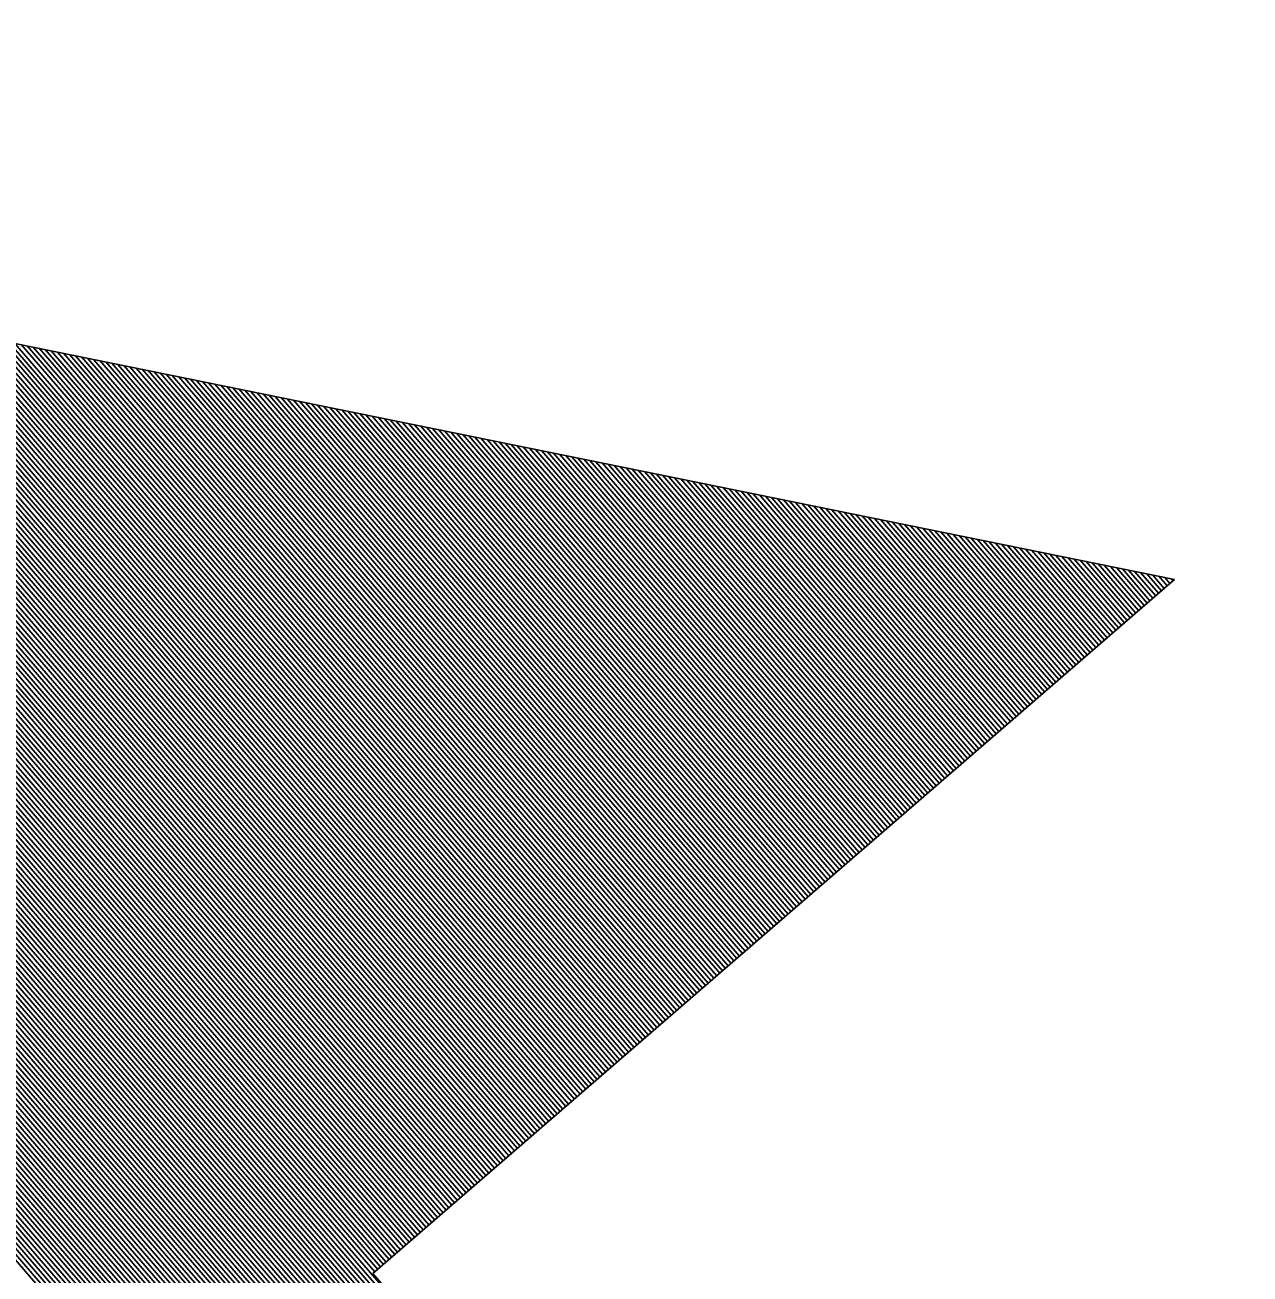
# Model space of a CAD drawing. Extents: x 192699 to 285914, y 194342 to 233219.
# Drawn here: x 262827.274 to 262827.924, y 213636.81 to 213637.472 of the extents above; entities that cross this region are included whole.
import ezdxf

# ---------------------------------------------------------------- set-up
doc = ezdxf.new("R2010")
doc.units = 0
doc.layers.add('TYPICAL SECTION FOR MOT', color=7, linetype='Continuous')

msp = doc.modelspace()

# ---------------------------------------------------------------- linework, layer by layer
at = {"layer": 'TYPICAL SECTION FOR MOT'}
for p, q in [((262826.43839, 213637.47229), (262827.88344, 213637.17815)), ((262829.51991, 213634.21655), (262826.75761, 213637.40731)), ((262829.52142, 213634.21786), (262826.76082, 213637.40666)), ((262829.52293, 213634.21917), (262826.76403, 213637.40601)), ((262829.52444, 213634.22048), (262826.76725, 213637.40535)), ((262829.52596, 213634.22179), (262826.77046, 213637.4047)), ((262829.52747, 213634.2231), (262826.77367, 213637.40405)), ((262829.52898, 213634.22441), (262826.77688, 213637.40339)), ((262829.53049, 213634.22572), (262826.78009, 213637.40274)), ((262829.53201, 213634.22703), (262826.7833, 213637.40209)), ((262829.53352, 213634.22834), (262826.78651, 213637.40143)), ((262829.53503, 213634.22964), (262826.78972, 213637.40078)), ((262829.53654, 213634.23095), (262826.79294, 213637.40012)), ((262829.53805, 213634.23226), (262826.79615, 213637.39947)), ((262829.53957, 213634.23357), (262826.79936, 213637.39882)), ((262829.54108, 213634.23488), (262826.80257, 213637.39816)), ((262829.54259, 213634.23619), (262826.80578, 213637.39751)), ((262829.5441, 213634.2375), (262826.80899, 213637.39686)), ((262829.54561, 213634.23881), (262826.8122, 213637.3962)), ((262829.54713, 213634.24012), (262826.81541, 213637.39555)), ((262829.54864, 213634.24143), (262826.81863, 213637.3949)), ((262829.55015, 213634.24273), (262826.82184, 213637.39424)), ((262829.55166, 213634.24404), (262826.82505, 213637.39359)), ((262829.55317, 213634.24535), (262826.82826, 213637.39293)), ((262829.55469, 213634.24666), (262826.83147, 213637.39228)), ((262829.5562, 213634.24797), (262826.83468, 213637.39163)), ((262829.55771, 213634.24928), (262826.83789, 213637.39097)), ((262829.55922, 213634.25059), (262826.8411, 213637.39032)), ((262829.56073, 213634.2519), (262826.84432, 213637.38967)), ((262829.56225, 213634.25321), (262826.84753, 213637.38901)), ((262829.56376, 213634.25452), (262826.85074, 213637.38836)), ((262829.56527, 213634.25582), (262826.85395, 213637.38771)), ((262829.56678, 213634.25713), (262826.85716, 213637.38705)), ((262829.5683, 213634.25844), (262826.86037, 213637.3864)), ((262829.56981, 213634.25975), (262826.86358, 213637.38574)), ((262829.57132, 213634.26106), (262826.86679, 213637.38509)), ((262829.57283, 213634.26237), (262826.87, 213637.38444)), ((262829.57434, 213634.26368), (262826.87322, 213637.38378)), ((262829.57586, 213634.26499), (262826.87643, 213637.38313)), ((262829.57737, 213634.2663), (262826.87964, 213637.38248)), ((262829.57888, 213634.26761), (262826.88285, 213637.38182)), ((262829.58039, 213634.26892), (262826.88606, 213637.38117)), ((262829.5819, 213634.27022), (262826.88927, 213637.38051)), ((262829.58342, 213634.27153), (262826.89248, 213637.37986)), ((262829.58493, 213634.27284), (262826.89569, 213637.37921)), ((262829.58644, 213634.27415), (262826.89891, 213637.37855)), ((262829.58795, 213634.27546), (262826.90212, 213637.3779)), ((262829.58946, 213634.27677), (262826.90533, 213637.37725)), ((262829.59098, 213634.27808), (262826.90854, 213637.37659)), ((262829.59249, 213634.27939), (262826.91175, 213637.37594)), ((262829.594, 213634.2807), (262826.91496, 213637.37529)), ((262829.59551, 213634.28201), (262826.91817, 213637.37463)), ((262829.59703, 213634.28331), (262826.92138, 213637.37398)), ((262829.59854, 213634.28462), (262826.9246, 213637.37332)), ((262829.60005, 213634.28593), (262826.92781, 213637.37267)), ((262829.60156, 213634.28724), (262826.93102, 213637.37202)), ((262829.60307, 213634.28855), (262826.93423, 213637.37136)), ((262829.60459, 213634.28986), (262826.93744, 213637.37071)), ((262829.6061, 213634.29117), (262826.94065, 213637.37006)), ((262829.60761, 213634.29248), (262826.94386, 213637.3694)), ((262829.60912, 213634.29379), (262826.94707, 213637.36875)), ((262829.61063, 213634.2951), (262826.95029, 213637.3681)), ((262829.61215, 213634.29641), (262826.9535, 213637.36744)), ((262829.61366, 213634.29771), (262826.95671, 213637.36679)), ((262829.61517, 213634.29902), (262826.95992, 213637.36613)), ((262829.61668, 213634.30033), (262826.96313, 213637.36548)), ((262829.61819, 213634.30164), (262826.96634, 213637.36483)), ((262829.61971, 213634.30295), (262826.96955, 213637.36417)), ((262829.62122, 213634.30426), (262826.97276, 213637.36352)), ((262829.62273, 213634.30557), (262826.97598, 213637.36287)), ((262829.62424, 213634.30688), (262826.97919, 213637.36221)), ((262827.45916, 213636.81084), (262826.9824, 213637.36156)), ((262827.46067, 213636.81215), (262826.98561, 213637.36091)), ((262827.46219, 213636.81346), (262826.98882, 213637.36025)), ((262827.4637, 213636.81477), (262826.99203, 213637.3596)), ((262827.46521, 213636.81608), (262826.99524, 213637.35894)), ((262827.46672, 213636.81739), (262826.99845, 213637.35829)), ((262827.46823, 213636.8187), (262827.00167, 213637.35764)), ((262827.46975, 213636.82001), (262827.00488, 213637.35698)), ((262827.47126, 213636.82132), (262827.00809, 213637.35633)), ((262827.47277, 213636.82263), (262827.0113, 213637.35568)), ((262827.47428, 213636.82393), (262827.01451, 213637.35502)), ((262827.47579, 213636.82524), (262827.01772, 213637.35437)), ((262827.47731, 213636.82655), (262827.02093, 213637.35372)), ((262827.47882, 213636.82786), (262827.02414, 213637.35306)), ((262827.48033, 213636.82917), (262827.02735, 213637.35241)), ((262827.48184, 213636.83048), (262827.03057, 213637.35175)), ((262827.48335, 213636.83179), (262827.03378, 213637.3511)), ((262827.48487, 213636.8331), (262827.03699, 213637.35045)), ((262827.48638, 213636.83441), (262827.0402, 213637.34979)), ((262827.48789, 213636.83572), (262827.04341, 213637.34914)), ((262827.4894, 213636.83703), (262827.04662, 213637.34849)), ((262827.49091, 213636.83833), (262827.04983, 213637.34783)), ((262827.49243, 213636.83964), (262827.05304, 213637.34718)), ((262827.49394, 213636.84095), (262827.05626, 213637.34653)), ((262827.49545, 213636.84226), (262827.05947, 213637.34587)), ((262827.49696, 213636.84357), (262827.06268, 213637.34522)), ((262827.49848, 213636.84488), (262827.06589, 213637.34456)), ((262827.49999, 213636.84619), (262827.0691, 213637.34391)), ((262827.5015, 213636.8475), (262827.07231, 213637.34326)), ((262827.50301, 213636.84881), (262827.07552, 213637.3426)), ((262827.50452, 213636.85012), (262827.07873, 213637.34195)), ((262827.50604, 213636.85142), (262827.08195, 213637.3413)), ((262827.50755, 213636.85273), (262827.08516, 213637.34064)), ((262827.50906, 213636.85404), (262827.08837, 213637.33999)), ((262827.51057, 213636.85535), (262827.09158, 213637.33933)), ((262827.51208, 213636.85666), (262827.09479, 213637.33868)), ((262827.5136, 213636.85797), (262827.098, 213637.33803)), ((262827.51511, 213636.85928), (262827.10121, 213637.33737)), ((262827.51662, 213636.86059), (262827.10442, 213637.33672)), ((262827.51813, 213636.8619), (262827.10764, 213637.33607)), ((262827.51964, 213636.86321), (262827.11085, 213637.33541)), ((262827.52116, 213636.86451), (262827.11406, 213637.33476)), ((262827.52267, 213636.86582), (262827.11727, 213637.33411)), ((262827.52418, 213636.86713), (262827.12048, 213637.33345)), ((262827.52569, 213636.86844), (262827.12369, 213637.3328)), ((262827.52721, 213636.86975), (262827.1269, 213637.33214)), ((262827.52872, 213636.87106), (262827.13011, 213637.33149)), ((262827.53023, 213636.87237), (262827.13333, 213637.33084)), ((262827.53174, 213636.87368), (262827.13654, 213637.33018)), ((262827.53325, 213636.87499), (262827.13975, 213637.32953)), ((262827.53477, 213636.8763), (262827.14296, 213637.32888)), ((262827.53628, 213636.87761), (262827.14617, 213637.32822)), ((262827.53779, 213636.87891), (262827.14938, 213637.32757)), ((262827.5393, 213636.88022), (262827.15259, 213637.32692)), ((262827.54081, 213636.88153), (262827.1558, 213637.32626)), ((262827.54233, 213636.88284), (262827.15902, 213637.32561)), ((262827.54384, 213636.88415), (262827.16223, 213637.32495)), ((262827.54535, 213636.88546), (262827.16544, 213637.3243)), ((262827.54686, 213636.88677), (262827.16865, 213637.32365)), ((262827.54837, 213636.88808), (262827.17186, 213637.32299)), ((262827.54989, 213636.88939), (262827.17507, 213637.32234)), ((262827.5514, 213636.8907), (262827.17828, 213637.32169)), ((262827.55291, 213636.892), (262827.18149, 213637.32103)), ((262827.55442, 213636.89331), (262827.1847, 213637.32038)), ((262827.55593, 213636.89462), (262827.18792, 213637.31973)), ((262827.55745, 213636.89593), (262827.19113, 213637.31907)), ((262827.55896, 213636.89724), (262827.19434, 213637.31842)), ((262827.56047, 213636.89855), (262827.19755, 213637.31776)), ((262827.56198, 213636.89986), (262827.20076, 213637.31711)), ((262827.5635, 213636.90117), (262827.20397, 213637.31646)), ((262827.56501, 213636.90248), (262827.20718, 213637.3158)), ((262827.56652, 213636.90379), (262827.21039, 213637.31515)), ((262827.56803, 213636.9051), (262827.21361, 213637.3145)), ((262827.56954, 213636.9064), (262827.21682, 213637.31384)), ((262827.57106, 213636.90771), (262827.22003, 213637.31319)), ((262827.57257, 213636.90902), (262827.22324, 213637.31254)), ((262827.57408, 213636.91033), (262827.22645, 213637.31188)), ((262827.57559, 213636.91164), (262827.22966, 213637.31123)), ((262827.5771, 213636.91295), (262827.23287, 213637.31057)), ((262827.57862, 213636.91426), (262827.23608, 213637.30992)), ((262827.58013, 213636.91557), (262827.2393, 213637.30927)), ((262827.58164, 213636.91688), (262827.24251, 213637.30861)), ((262827.58315, 213636.91819), (262827.24572, 213637.30796)), ((262827.58466, 213636.91949), (262827.24893, 213637.30731)), ((262827.58618, 213636.9208), (262827.25214, 213637.30665)), ((262827.58769, 213636.92211), (262827.25535, 213637.306)), ((262827.5892, 213636.92342), (262827.25856, 213637.30535)), ((262827.59071, 213636.92473), (262827.26177, 213637.30469)), ((262827.59222, 213636.92604), (262827.26499, 213637.30404)), ((262827.59374, 213636.92735), (262827.2682, 213637.30338)), ((262827.59525, 213636.92866), (262827.27141, 213637.30273)), ((262827.59676, 213636.92997), (262827.27462, 213637.30208)), ((262827.59827, 213636.93128), (262827.27783, 213637.30142)), ((262827.59979, 213636.93259), (262827.28104, 213637.30077)), ((262827.6013, 213636.93389), (262827.28425, 213637.30012)), ((262827.60281, 213636.9352), (262827.28746, 213637.29946)), ((262827.60432, 213636.93651), (262827.29068, 213637.29881)), ((262827.60583, 213636.93782), (262827.29389, 213637.29816)), ((262827.60735, 213636.93913), (262827.2971, 213637.2975)), ((262827.60886, 213636.94044), (262827.30031, 213637.29685)), ((262827.61037, 213636.94175), (262827.30352, 213637.29619)), ((262827.61188, 213636.94306), (262827.30673, 213637.29554)), ((262827.61339, 213636.94437), (262827.30994, 213637.29489)), ((262827.61491, 213636.94568), (262827.31315, 213637.29423)), ((262827.61642, 213636.94698), (262827.31637, 213637.29358)), ((262827.61793, 213636.94829), (262827.31958, 213637.29293)), ((262827.61944, 213636.9496), (262827.32279, 213637.29227)), ((262827.62095, 213636.95091), (262827.326, 213637.29162)), ((262827.62247, 213636.95222), (262827.32921, 213637.29096)), ((262827.62398, 213636.95353), (262827.33242, 213637.29031)), ((262827.62549, 213636.95484), (262827.33563, 213637.28966)), ((262827.627, 213636.95615), (262827.33884, 213637.289)), ((262827.62851, 213636.95746), (262827.34205, 213637.28835)), ((262827.63003, 213636.95877), (262827.34527, 213637.2877)), ((262827.63154, 213636.96007), (262827.34848, 213637.28704)), ((262827.63305, 213636.96138), (262827.35169, 213637.28639)), ((262827.63456, 213636.96269), (262827.3549, 213637.28574)), ((262827.63608, 213636.964), (262827.35811, 213637.28508)), ((262827.63759, 213636.96531), (262827.36132, 213637.28443)), ((262827.6391, 213636.96662), (262827.36453, 213637.28377)), ((262827.64061, 213636.96793), (262827.36774, 213637.28312)), ((262827.64212, 213636.96924), (262827.37096, 213637.28247)), ((262827.64364, 213636.97055), (262827.37417, 213637.28181)), ((262827.64515, 213636.97186), (262827.37738, 213637.28116)), ((262827.64666, 213636.97317), (262827.38059, 213637.28051)), ((262827.64817, 213636.97447), (262827.3838, 213637.27985)), ((262827.64968, 213636.97578), (262827.38701, 213637.2792)), ((262827.6512, 213636.97709), (262827.39022, 213637.27855)), ((262827.65271, 213636.9784), (262827.39343, 213637.27789)), ((262827.65422, 213636.97971), (262827.39665, 213637.27724)), ((262827.65573, 213636.98102), (262827.39986, 213637.27658)), ((262827.65724, 213636.98233), (262827.40307, 213637.27593)), ((262827.65876, 213636.98364), (262827.40628, 213637.27528)), ((262827.66027, 213636.98495), (262827.40949, 213637.27462)), ((262827.66178, 213636.98626), (262827.4127, 213637.27397)), ((262827.66329, 213636.98756), (262827.41591, 213637.27332)), ((262827.66481, 213636.98887), (262827.41912, 213637.27266)), ((262827.66632, 213636.99018), (262827.42234, 213637.27201)), ((262827.66783, 213636.99149), (262827.42555, 213637.27136)), ((262827.66934, 213636.9928), (262827.42876, 213637.2707)), ((262827.67085, 213636.99411), (262827.43197, 213637.27005)), ((262827.67237, 213636.99542), (262827.43518, 213637.26939)), ((262827.67388, 213636.99673), (262827.43839, 213637.26874)), ((262827.67539, 213636.99804), (262827.4416, 213637.26809)), ((262827.6769, 213636.99935), (262827.44481, 213637.26743)), ((262827.67841, 213637.00066), (262827.44803, 213637.26678)), ((262827.67993, 213637.00196), (262827.45124, 213637.26613)), ((262827.68144, 213637.00327), (262827.45445, 213637.26547)), ((262827.68295, 213637.00458), (262827.45766, 213637.26482)), ((262827.68446, 213637.00589), (262827.46087, 213637.26417)), ((262827.68597, 213637.0072), (262827.46408, 213637.26351)), ((262827.68749, 213637.00851), (262827.46729, 213637.26286)), ((262827.689, 213637.00982), (262827.4705, 213637.2622)), ((262827.69051, 213637.01113), (262827.47372, 213637.26155)), ((262827.69202, 213637.01244), (262827.47693, 213637.2609)), ((262827.69353, 213637.01375), (262827.48014, 213637.26024)), ((262827.69505, 213637.01505), (262827.48335, 213637.25959)), ((262827.69656, 213637.01636), (262827.48656, 213637.25894)), ((262827.69807, 213637.01767), (262827.48977, 213637.25828)), ((262827.69958, 213637.01898), (262827.49298, 213637.25763)), ((262827.7011, 213637.02029), (262827.49619, 213637.25698)), ((262827.70261, 213637.0216), (262827.4994, 213637.25632)), ((262827.70412, 213637.02291), (262827.50262, 213637.25567)), ((262827.70563, 213637.02422), (262827.50583, 213637.25501)), ((262827.70714, 213637.02553), (262827.50904, 213637.25436)), ((262827.70866, 213637.02684), (262827.51225, 213637.25371)), ((262827.71017, 213637.02815), (262827.51546, 213637.25305)), ((262827.71168, 213637.02945), (262827.51867, 213637.2524)), ((262827.71319, 213637.03076), (262827.52188, 213637.25175)), ((262827.7147, 213637.03207), (262827.52509, 213637.25109)), ((262827.71622, 213637.03338), (262827.52831, 213637.25044)), ((262827.71773, 213637.03469), (262827.53152, 213637.24978)), ((262827.71924, 213637.036), (262827.53473, 213637.24913)), ((262827.72075, 213637.03731), (262827.53794, 213637.24848)), ((262827.72226, 213637.03862), (262827.54115, 213637.24782)), ((262827.72378, 213637.03993), (262827.54436, 213637.24717)), ((262827.72529, 213637.04124), (262827.54757, 213637.24652)), ((262827.7268, 213637.04254), (262827.55078, 213637.24586)), ((262827.72831, 213637.04385), (262827.554, 213637.24521)), ((262827.72982, 213637.04516), (262827.55721, 213637.24456)), ((262827.73134, 213637.04647), (262827.56042, 213637.2439)), ((262827.73285, 213637.04778), (262827.56363, 213637.24325)), ((262827.73436, 213637.04909), (262827.56684, 213637.24259)), ((262827.73587, 213637.0504), (262827.57005, 213637.24194)), ((262827.73739, 213637.05171), (262827.57326, 213637.24129)), ((262827.7389, 213637.05302), (262827.57647, 213637.24063)), ((262827.74041, 213637.05433), (262827.57969, 213637.23998)), ((262827.74192, 213637.05563), (262827.5829, 213637.23933)), ((262827.74343, 213637.05694), (262827.58611, 213637.23867)), ((262827.74495, 213637.05825), (262827.58932, 213637.23802)), ((262827.74646, 213637.05956), (262827.59253, 213637.23737)), ((262827.74797, 213637.06087), (262827.59574, 213637.23671)), ((262827.74948, 213637.06218), (262827.59895, 213637.23606)), ((262827.75099, 213637.06349), (262827.60216, 213637.2354)), ((262827.75251, 213637.0648), (262827.60538, 213637.23475)), ((262827.75402, 213637.06611), (262827.60859, 213637.2341)), ((262827.75553, 213637.06742), (262827.6118, 213637.23344)), ((262827.75704, 213637.06873), (262827.61501, 213637.23279)), ((262827.75855, 213637.07003), (262827.61822, 213637.23214)), ((262827.76007, 213637.07134), (262827.62143, 213637.23148)), ((262827.76158, 213637.07265), (262827.62464, 213637.23083)), ((262827.76309, 213637.07396), (262827.62785, 213637.23018)), ((262827.7646, 213637.07527), (262827.63107, 213637.22952)), ((262827.76612, 213637.07658), (262827.63428, 213637.22887)), ((262827.76763, 213637.07789), (262827.63749, 213637.22821)), ((262827.76914, 213637.0792), (262827.6407, 213637.22756)), ((262827.77065, 213637.08051), (262827.64391, 213637.22691)), ((262827.77216, 213637.08182), (262827.64712, 213637.22625)), ((262827.77368, 213637.08312), (262827.65033, 213637.2256)), ((262827.77519, 213637.08443), (262827.65354, 213637.22495)), ((262827.7767, 213637.08574), (262827.65675, 213637.22429)), ((262827.77821, 213637.08705), (262827.65997, 213637.22364)), ((262827.77972, 213637.08836), (262827.66318, 213637.22299)), ((262827.78124, 213637.08967), (262827.66639, 213637.22233)), ((262827.78275, 213637.09098), (262827.6696, 213637.22168)), ((262827.78426, 213637.09229), (262827.67281, 213637.22102)), ((262827.78577, 213637.0936), (262827.67602, 213637.22037)), ((262827.78728, 213637.09491), (262827.67923, 213637.21972)), ((262827.7888, 213637.09622), (262827.68244, 213637.21906)), ((262827.79031, 213637.09752), (262827.68566, 213637.21841)), ((262827.79182, 213637.09883), (262827.68887, 213637.21776)), ((262827.79333, 213637.10014), (262827.69208, 213637.2171)), ((262827.79484, 213637.10145), (262827.69529, 213637.21645)), ((262827.79636, 213637.10276), (262827.6985, 213637.2158)), ((262827.79787, 213637.10407), (262827.70171, 213637.21514)), ((262827.79938, 213637.10538), (262827.70492, 213637.21449)), ((262827.80089, 213637.10669), (262827.70813, 213637.21383)), ((262827.80241, 213637.108), (262827.71135, 213637.21318)), ((262827.80392, 213637.10931), (262827.71456, 213637.21253)), ((262827.80543, 213637.11061), (262827.71777, 213637.21187)), ((262827.80694, 213637.11192), (262827.72098, 213637.21122)), ((262827.80845, 213637.11323), (262827.72419, 213637.21057)), ((262827.80997, 213637.11454), (262827.7274, 213637.20991)), ((262827.81148, 213637.11585), (262827.73061, 213637.20926)), ((262827.81299, 213637.11716), (262827.73382, 213637.2086)), ((262827.8145, 213637.11847), (262827.73704, 213637.20795)), ((262827.81601, 213637.11978), (262827.74025, 213637.2073)), ((262827.81753, 213637.12109), (262827.74346, 213637.20664)), ((262827.81904, 213637.1224), (262827.74667, 213637.20599)), ((262827.82055, 213637.12371), (262827.74988, 213637.20534)), ((262827.82206, 213637.12501), (262827.75309, 213637.20468)), ((262827.82357, 213637.12632), (262827.7563, 213637.20403)), ((262827.82509, 213637.12763), (262827.75951, 213637.20338)), ((262827.8266, 213637.12894), (262827.76273, 213637.20272)), ((262827.82811, 213637.13025), (262827.76594, 213637.20207)), ((262827.82962, 213637.13156), (262827.76915, 213637.20141)), ((262827.83113, 213637.13287), (262827.77236, 213637.20076)), ((262827.83265, 213637.13418), (262827.77557, 213637.20011)), ((262827.83416, 213637.13549), (262827.77878, 213637.19945)), ((262827.83567, 213637.1368), (262827.78199, 213637.1988)), ((262827.83718, 213637.1381), (262827.7852, 213637.19815)), ((262827.8387, 213637.13941), (262827.78841, 213637.19749)), ((262827.84021, 213637.14072), (262827.79163, 213637.19684)), ((262827.84172, 213637.14203), (262827.79484, 213637.19619)), ((262827.84323, 213637.14334), (262827.79805, 213637.19553)), ((262827.84474, 213637.14465), (262827.80126, 213637.19488)), ((262827.84626, 213637.14596), (262827.80447, 213637.19422)), ((262827.84777, 213637.14727), (262827.80768, 213637.19357)), ((262827.84928, 213637.14858), (262827.81089, 213637.19292)), ((262827.85079, 213637.14989), (262827.8141, 213637.19226)), ((262827.8523, 213637.15119), (262827.81732, 213637.19161)), ((262827.85382, 213637.1525), (262827.82053, 213637.19096)), ((262827.85533, 213637.15381), (262827.82374, 213637.1903)), ((262827.85684, 213637.15512), (262827.82695, 213637.18965)), ((262827.85835, 213637.15643), (262827.83016, 213637.189)), ((262827.85986, 213637.15774), (262827.83337, 213637.18834)), ((262827.86138, 213637.15905), (262827.83658, 213637.18769)), ((262827.86289, 213637.16036), (262827.83979, 213637.18703)), ((262827.8644, 213637.16167), (262827.84301, 213637.18638)), ((262827.86591, 213637.16298), (262827.84622, 213637.18573)), ((262827.86742, 213637.16429), (262827.84943, 213637.18507)), ((262827.86894, 213637.16559), (262827.85264, 213637.18442)), ((262827.87045, 213637.1669), (262827.85585, 213637.18377)), ((262827.45817, 213636.80998), (262827.88344, 213637.17815)), ((262827.87196, 213637.16821), (262827.85906, 213637.18311)), ((262827.87347, 213637.16952), (262827.86227, 213637.18246)), ((262827.87499, 213637.17083), (262827.86548, 213637.18181)), ((262827.8765, 213637.17214), (262827.8687, 213637.18115)), ((262827.87801, 213637.17345), (262827.87191, 213637.1805)), ((262827.87952, 213637.17476), (262827.87512, 213637.17984)), ((262827.88103, 213637.17607), (262827.87833, 213637.17919)), ((262827.88255, 213637.17738), (262827.88154, 213637.17854)), ((262827.45817, 213636.80998), (262829.62476, 213634.30732))]:
    msp.add_line(p, q, dxfattribs=at)

doc.saveas('drawing.dxf')
